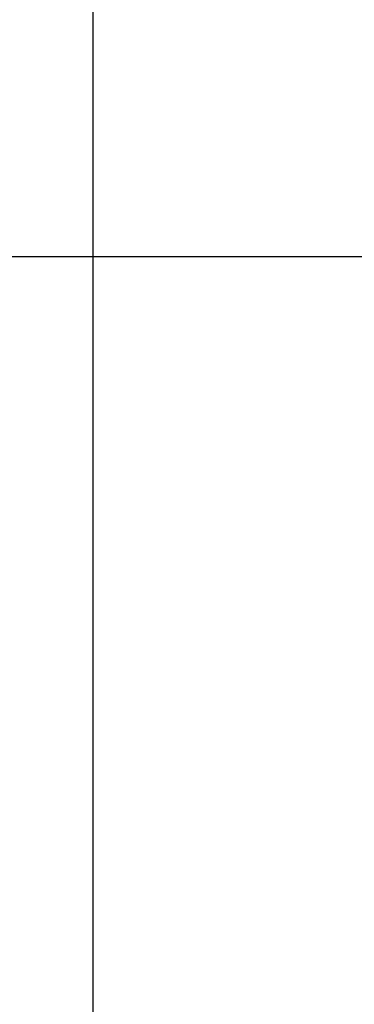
# Model space of a CAD drawing. Header units: millimetres. Extents: x -429 to 422, y -262 to 259.
# Tile 280 of 656: x -292.823 to -291.931, y 184.071 to 186.696. Entities that reach past the tile are written whole.
import ezdxf

# ---------------------------------------------------------------- set-up
doc = ezdxf.new("R2010")
doc.units = ezdxf.units.MM
doc.layers.add('Default', color=7, linetype='Continuous', true_color=0x000000)

msp = doc.modelspace()

# ---------------------------------------------------------------- linework, layer by layer
at = {"layer": 'Default'}
for points in [[(-292.6274, 195.0648, 775.8222), (-292.6274, 172.5648, 775.8222), (-292.6274, 150.0648, 775.8222)], [(-292.6274, 194.5307, 776.8222), (-292.6274, 175.2807, 776.8222), (-292.6274, 156.0307, 776.8222)], [(-418.1274, 186.0648, 780.8222), (-3.1274, 186.0648, 780.8222), (411.8726, 186.0648, 780.8222)], [(-418.1274, 186.0648, 873.8222), (-3.1274, 186.0648, 873.8222), (411.8726, 186.0648, 873.8222)], [(-418.1274, 186.0648, 827.3222), (-3.1274, 186.0648, 827.3222), (411.8726, 186.0648, 827.3222)]]:
    msp.add_open_spline(points, degree=2, dxfattribs=at)

doc.saveas('drawing.dxf')
